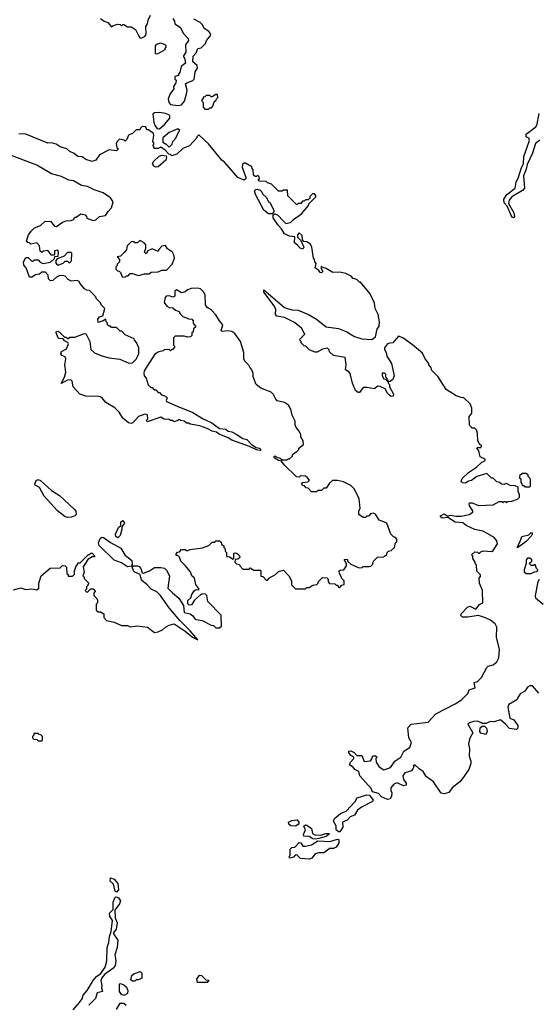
# Model space of a CAD drawing. Extents: x 2386423 to 2568864, y 578392 to 761999.
# Tile 382 of 454: x 2544295 to 2548524, y 656261 to 664289. Entities that reach past the tile are written whole.
import ezdxf

# ---------------------------------------------------------------- set-up
doc = ezdxf.new("R2010")
doc.units = 0

msp = doc.modelspace()

# ---------------------------------------------------------------- linework, layer by layer
at = {"layer": '0CON05XD'}
for points in [[(2544955, 664300), (2544985, 664277.5), (2545015, 664267.5), (2545045, 664230), (2545058.3, 664241.7), (2545095, 664252.5), (2545115, 664250), (2545125, 664240), (2545135, 664250), (2545145, 664250), (2545175, 664230), (2545205, 664230), (2545238.3, 664208.3), (2545267.5, 664155), (2545275, 664140), (2545285, 664137.5), (2545317.5, 664155), (2545326.7, 664175), (2545322.5, 664235), (2545337.5, 664255), (2545343.6, 664286.4), (2545362.5, 664325)], [(2545545, 664300), (2545557, 664277), (2545560, 664255), (2545607.5, 664225), (2545629.3, 664179.3), (2545670, 664135), (2545671.7, 664118.3), (2545647.5, 664085), (2545650, 664025), (2545630, 663995), (2545630, 663985), (2545640, 663975), (2545647.5, 663935), (2545613, 663907), (2545601.7, 663858.3), (2545590, 663845), (2545590, 663835), (2545560, 663825), (2545560, 663805), (2545570, 663795), (2545567.5, 663775), (2545550, 663745), (2545552.5, 663725), (2545522.5, 663685), (2545506.7, 663645), (2545510, 663615), (2545525, 663596.7), (2545585, 663589.4)], [(2545585, 663589.4), (2545615, 663594.4), (2545638.9, 663625), (2545658.1, 663695), (2545659.4, 663715), (2545646, 663765), (2545656.7, 663775), (2545706.3, 663793.7), (2545718, 663805), (2545725.5, 663864.5), (2545746, 663895), (2545742, 663915), (2545707.5, 663945), (2545708.3, 663991.7), (2545735, 664020), (2545747, 664053), (2545775, 664060), (2545810, 664095), (2545819.5, 664120.5), (2545849.2, 664155), (2545854, 664175), (2545835, 664196.7), (2545798.3, 664218.3), (2545785, 664247.5), (2545767.5, 664265), (2545715, 664293.8)], [(2545405, 664010), (2545425, 664012.5), (2545480, 664045), (2545480, 664055), (2545490, 664065), (2545490, 664075), (2545480, 664085), (2545445, 664097.5), (2545415, 664090), (2545400, 664075), (2545400, 664015), (2545405, 664010)], [(2545835, 663560), (2545845, 663570), (2545858.3, 663571.7), (2545870, 663585), (2545881.7, 663618.3), (2545898.3, 663631.7), (2545900, 663645), (2545910, 663655), (2545908.3, 663678.3), (2545895, 663680), (2545865, 663660), (2545855, 663660), (2545845, 663670), (2545815, 663670), (2545805, 663660), (2545791.7, 663658.3), (2545790, 663645), (2545780, 663635), (2545780, 663625), (2545790, 663615), (2545790, 663575), (2545805, 663560), (2545835, 663560)], [(2545435, 663400), (2545475.6, 663434.4), (2545518.8, 663485), (2545520, 663505), (2545512.3, 663512.3), (2545484.4, 663524.4), (2545435, 663531.2), (2545395, 663530), (2545381.7, 663518.3), (2545388, 663455), (2545397.3, 663427.3), (2545415, 663402.5), (2545435, 663400)], [(2548535, 663307.7), (2548501.2, 663278.8), (2548475, 663200), (2548432.2, 663107.8), (2548425, 663069.2), (2548401.8, 663015), (2548410, 662915), (2548395, 662897.1), (2548306.7, 662845), (2548285, 662818), (2548280.3, 662790.3), (2548322.9, 662715), (2548328.6, 662685), (2548325, 662676.7), (2548315, 662674), (2548305, 662686.2), (2548268.6, 662768.6), (2548245, 662796.7), (2548243.6, 662825), (2548266.7, 662865), (2548333.8, 662915), (2548343.9, 662965), (2548362.9, 663005), (2548386.8, 663085), (2548403.8, 663115), (2548406.2, 663175), (2548451.4, 663305), (2548445, 663323.3), (2548423.8, 663335), (2548424, 663355), (2548504, 663415), (2548512.6, 663427.4), (2548529.6, 663525)], [(2548019.5, 660640.5), (2548060.7, 660679.3), (2548090, 660695), (2548090, 660705), (2548050, 660725), (2548040, 660775), (2548022.5, 660795), (2548025, 660800), (2548058.3, 660801.7), (2548060, 660815), (2548041.7, 660831.7), (2548040, 660845), (2548030, 660855), (2548027.5, 660915), (2548020, 660945), (2548005, 660960), (2547985, 660960), (2547963, 660983), (2547960, 661055), (2547980, 661075), (2547982.5, 661085), (2547981.7, 661121.7), (2547968.3, 661158.3), (2547917, 661207), (2547895, 661207.5), (2547855, 661222.5), (2547772.5, 661275), (2547708.3, 661378.3), (2547655, 661430), (2547647, 661457), (2547630, 661475), (2547630, 661485), (2547600, 661525), (2547579.3, 661569.3), (2547498.3, 661638.3), (2547420, 661695), (2547385, 661710), (2547336.4, 661653.6), (2547313, 661653), (2547293.3, 661645), (2547270.6, 661615), (2547270, 661600), (2547282.5, 661575), (2547287.5, 661545), (2547327.5, 661485), (2547347.5, 661385), (2547335, 661350), (2547325, 661350), (2547315, 661340), (2547300, 661340), (2547298.3, 661348.3), (2547290, 661350), (2547290, 661365), (2547280, 661375), (2547280, 661395), (2547268.3, 661408.3), (2547251.7, 661408.3), (2547250, 661385), (2547265, 661360), (2547278.3, 661358.3), (2547291.7, 661341.7), (2547300, 661340), (2547300, 661325), (2547310, 661315), (2547310, 661295), (2547343.3, 661235), (2547339.5, 661220.5), (2547325, 661216.7), (2547315, 661223.3), (2547293.9, 661243.9), (2547275, 661280), (2547235, 661297.5), (2547215, 661300), (2547185, 661280), (2547125, 661290), (2547095, 661290), (2547065, 661250), (2547055, 661250), (2547032.5, 661265), (2547007.5, 661325), (2546990, 661405), (2546979.3, 661419.3), (2546952.5, 661435), (2546957.5, 661477.5), (2546950, 661535), (2546855, 661550), (2546821.7, 661581.7), (2546818.3, 661598.3), (2546805, 661610), (2546765, 661602.5), (2546721.7, 661578.3), (2546705, 661577.5), (2546660, 661595), (2546628.3, 661628.3), (2546615, 661630), (2546590, 661655), (2546590, 661665), (2546580, 661675), (2546581.7, 661688.3), (2546620, 661725), (2546592.5, 661775), (2546535, 661820), (2546455, 661861.2), (2546391.7, 661871.7), (2546380, 661885), (2546382.5, 661925), (2546370.8, 661955), (2546285, 662067.5), (2546285, 662086.2), (2546455, 661942.5), (2546515, 661922.5), (2546565, 661920), (2546650, 661885), (2546716.1, 661846.1), (2546795, 661783.8), (2546895, 661770), (2546962.5, 661745), (2547025, 661706.7), (2547085, 661686.7), (2547165, 661682.5), (2547196.1, 661703.9), (2547210, 661765), (2547225, 661790), (2547228.8, 661825), (2547216.7, 661885), (2547192.5, 661935), (2547187, 661977), (2547152.5, 662055), (2547075, 662150), (2547065, 662150), (2547045, 662170), (2547015, 662180), (2546997, 662197), (2546955, 662220), (2546905, 662230), (2546848.3, 662228.3), (2546795, 662260), (2546761.7, 662271.7), (2546755, 662280), (2546750, 662265), (2546767.5, 662235), (2546756, 662224), (2546745, 662227.5), (2546733.6, 662243.6), (2546703.8, 662265), (2546711.7, 662301.7), (2546702.5, 662315), (2546700, 662335), (2546690, 662345), (2546676.7, 662435), (2546665, 662460), (2546637, 662477), (2546611.7, 662481.7), (2546600, 662495), (2546598.3, 662528.3), (2546575, 662550), (2546560, 662535), (2546560, 662515), (2546588.3, 662488.3), (2546612.5, 662435), (2546605, 662417.5), (2546581.2, 662425), (2546561.2, 662451.2), (2546535, 662470), (2546538.3, 662518.3), (2546495, 662523.8), (2546454.5, 662544.5), (2546430.8, 662585), (2546402.6, 662612.6), (2546361.2, 662675), (2546362.5, 662697.5), (2546375, 662707.5), (2546397.7, 662697.7), (2546445.9, 662645.9), (2546465, 662626.7), (2546502.5, 662635), (2546528.8, 662661.2), (2546592.5, 662705), (2546650, 662775), (2546651.7, 662788.3), (2546710, 662845), (2546710, 662855), (2546698.3, 662868.3), (2546681.7, 662868.3), (2546661.7, 662848.3), (2546660, 662835), (2546648.3, 662821.7), (2546625, 662820), (2546615, 662810), (2546601.7, 662808.3), (2546588.3, 662791.7), (2546565, 662790), (2546555, 662780), (2546481.7, 662851.7), (2546478.3, 662898.3), (2546445, 662900), (2546435, 662890), (2546405, 662890), (2546348.3, 662948.3), (2546315, 662960), (2546305, 662970), (2546251.7, 662971.7), (2546240, 662985), (2546250, 662995), (2546248.3, 663008.3), (2546235, 663020), (2546225, 663010), (2546215, 663010), (2546201.7, 663021.7), (2546200, 663065), (2546190, 663075), (2546188.3, 663088.3), (2546135, 663120), (2546125, 663120), (2546111.7, 663108.3), (2546110, 663085), (2546140, 663005), (2546138.3, 662991.7), (2546125, 662980), (2546075, 663002.5), (2545966.7, 663125), (2545943.6, 663143.6), (2545835, 663277.5), (2545755, 663350), (2545740, 663335), (2545740, 663325), (2545678.3, 663261.7), (2545625, 663240), (2545577, 663193), (2545535, 663180), (2545525, 663190), (2545511.7, 663191.7), (2545480, 663225), (2545445, 663250), (2545425, 663240), (2545395, 663240), (2545390, 663245), (2545390, 663255), (2545380, 663265), (2545390, 663275), (2545390, 663285), (2545380, 663295), (2545390, 663345), (2545385, 663362.5), (2545345, 663390), (2545331.7, 663391.7), (2545330, 663405), (2545320, 663415), (2545293, 663417), (2545280, 663405), (2545275, 663390), (2545245, 663390), (2545215, 663360), (2545183.6, 663346.4), (2545168.3, 663311.7), (2545155, 663300), (2545147, 663307), (2545110, 663315), (2545090, 663295), (2545083, 663277), (2545088.3, 663248.3), (2545100, 663235), (2545085, 663220), (2545025, 663227.5), (2544945, 663187.5), (2544915, 663143.3), (2544885, 663133.3), (2544835, 663150), (2544805, 663170), (2544770, 663175), (2544738.3, 663198.3), (2544703.9, 663213.9), (2544680, 663235), (2544625, 663252), (2544593.9, 663273.9), (2544555, 663283.8), (2544525, 663283.3), (2544346.1, 663356.1), (2544288.3, 663358.3)], [(2545515, 663250), (2545537, 663273), (2545543, 663297), (2545567, 663323), (2545591.7, 663378.3), (2545600, 663385), (2545585, 663400), (2545515, 663370), (2545463, 663327), (2545461.7, 663291.7), (2545490, 663275), (2545515, 663250)], [(2544975, 661832.5), (2544935, 661820), (2544931.7, 661848.3), (2544945, 661866.7), (2544972.5, 661875), (2544990, 661935), (2544960, 661965), (2544955, 661980), (2544920, 662015), (2544920, 662025), (2544898.3, 662048.3), (2544865, 662080), (2544843, 662083), (2544823.6, 662093.6), (2544785, 662140), (2544780, 662155), (2544765, 662162.5), (2544715, 662157.5), (2544690.7, 662170.7), (2544665, 662197.5), (2544645, 662202.5), (2544618.3, 662201.7), (2544595, 662190), (2544565, 662162.5), (2544545, 662160), (2544530, 662175), (2544527, 662207), (2544505, 662230), (2544475, 662230), (2544457, 662213), (2544425, 662210), (2544395, 662190), (2544375, 662190), (2544347, 662267), (2544328.3, 662288.3), (2544327.5, 662315), (2544345, 662350), (2544365, 662350), (2544395, 662320), (2544405, 662320), (2544415, 662330), (2544445, 662330), (2544461.7, 662311.7), (2544485, 662302.5), (2544547, 662313), (2544578.3, 662341.7), (2544581.7, 662358.3), (2544608.3, 662361.7), (2544612.5, 662395), (2544605, 662410), (2544580, 662405), (2544580, 662375), (2544575, 662370), (2544555, 662370), (2544525, 662407.5), (2544488.3, 662401.7), (2544475, 662390), (2544463, 662403), (2544457.5, 662445), (2544435, 662470), (2544385, 662460), (2544375, 662470), (2544361.7, 662471.7), (2544350, 662485), (2544367.5, 662535), (2544387.5, 662565), (2544415, 662592.5), (2544465, 662612.5), (2544500, 662645), (2544547, 662647), (2544580, 662605), (2544595, 662602.5), (2544643, 662637), (2544675, 662650), (2544715, 662652.5), (2544735, 662660), (2544745, 662680), (2544755, 662680), (2544793, 662707), (2544828.3, 662698.3), (2544840, 662685), (2544841.7, 662671.7), (2544895, 662652.5), (2544915, 662657.5), (2544945, 662683.3), (2544995, 662692.5), (2545017.5, 662725), (2545044.2, 662755.8), (2545057.5, 662805), (2545035, 662835.7), (2544975, 662878.6), (2544901.7, 662901.7), (2544848, 662928), (2544798.3, 662938.3), (2544735, 662974.2), (2544695, 662980), (2544635, 663011.2), (2544555, 663033.3), (2544435, 663103.8), (2544095, 663230.8)], [(2545405, 663085.6), (2545389.2, 663095), (2545378.8, 663115), (2545385.9, 663134.1), (2545433, 663177), (2545455, 663183.3), (2545488.3, 663178.3), (2545493.3, 663165), (2545485.6, 663144.4), (2545425, 663089.4), (2545405, 663085.6)], [(2546325, 662706.2), (2546285.9, 662735.9), (2546216.7, 662865), (2546210, 662895), (2546220, 662905), (2546235, 662907.5), (2546255, 662900), (2546270, 662885), (2546275, 662870), (2546308.3, 662838.3), (2546322.5, 662805), (2546335, 662800), (2546366.7, 662735), (2546367, 662723), (2546355, 662707.5), (2546325, 662706.2)], [(2545155, 662190), (2545165, 662200), (2545178.3, 662201.7), (2545195, 662220), (2545215, 662220), (2545265, 662202.5), (2545313.6, 662216.4), (2545351.7, 662218.3), (2545368.3, 662231.7), (2545423, 662233), (2545453.6, 662246.4), (2545491.7, 662248.3), (2545537.5, 662295), (2545557.5, 662345), (2545551.7, 662371.7), (2545540, 662395), (2545500.7, 662420.7), (2545485, 662447.5), (2545455, 662442.5), (2545430, 662415), (2545425, 662400), (2545375, 662420), (2545340, 662405), (2545325, 662380), (2545313.3, 662393.3), (2545323.6, 662426.4), (2545323.6, 662453.6), (2545310.5, 662470.5), (2545275, 662487.5), (2545255, 662470), (2545235, 662470), (2545225, 662480), (2545205, 662477.5), (2545172.5, 662445), (2545167, 662413), (2545148.3, 662391.7), (2545118.3, 662361.7), (2545090, 662355), (2545110, 662335), (2545110, 662315), (2545090, 662295), (2545090, 662285), (2545080, 662275), (2545080, 662255), (2545091.7, 662241.7), (2545105, 662240), (2545118.3, 662228.3), (2545131.7, 662191.7), (2545155, 662190)], [(2544615, 662290), (2544650, 662305), (2544665, 662320), (2544685, 662320), (2544695, 662310), (2544705, 662310), (2544718.3, 662321.7), (2544720, 662385), (2544715, 662390), (2544685, 662390), (2544658.3, 662361.7), (2544601.7, 662338.3), (2544590, 662325), (2544590, 662305), (2544601.7, 662291.7), (2544615, 662290)], [(2544907.5, 659915), (2544905, 659910), (2544885, 659910), (2544851.7, 659888.3), (2544812.5, 659827.5), (2544820, 659785), (2544810, 659755), (2544820, 659745), (2544821.7, 659731.7), (2544860, 659695), (2544850, 659685), (2544850, 659675), (2544840, 659665), (2544840, 659645), (2544830, 659635), (2544845, 659620), (2544875, 659650), (2544895, 659650), (2544908.3, 659638.3), (2544910, 659625), (2544900, 659615), (2544900, 659595), (2544925, 659570), (2544930, 659555), (2544930, 659535), (2544920, 659525), (2544920, 659475), (2544935, 659460), (2544955, 659460), (2544980, 659445), (2544980, 659415), (2545001.7, 659391.7), (2545065, 659377.5), (2545125, 659350), (2545175, 659350), (2545195, 659340), (2545255, 659347.5), (2545337, 659337), (2545395, 659292.5), (2545425, 659297.5), (2545460, 659315), (2545483.3, 659336.7), (2545515, 659352.5), (2545555, 659362.5), (2545644.1, 659304.1), (2545705, 659253.8), (2545748.3, 659231.7), (2545686.2, 659305), (2545600.3, 659390.3), (2545513.2, 659493.2), (2545443.3, 659595), (2545412.5, 659625), (2545365.9, 659645.9), (2545335, 659681.2), (2545288.8, 659718.8), (2545276.4, 659766.4), (2545234.3, 659784.3), (2545223.3, 659795), (2545211.7, 659828.3), (2545222.5, 659837.5), (2545255, 659837.5), (2545269.5, 659829.5), (2545284.2, 659814.2), (2545295, 659780), (2545305, 659776.7), (2545352.5, 659795), (2545395, 659823.3), (2545445, 659823.8), (2545476.1, 659816.1), (2545492.3, 659802.3), (2545516.2, 659755), (2545502.5, 659655), (2545540, 659615), (2545593, 659573), (2545631.7, 659511.7), (2545637, 659457), (2545685.7, 659445.7), (2545707.7, 659427.7), (2545722.5, 659405), (2545735, 659398.8), (2545781.7, 659391.7), (2545855, 659352.5), (2545875, 659350), (2545895, 659330), (2545925, 659330), (2545940, 659345), (2545937.5, 659435), (2545830, 659545), (2545820, 659595), (2545810, 659605), (2545785, 659607.5), (2545770.7, 659599.3), (2545720, 659555), (2545695, 659518.8), (2545676.1, 659516.1), (2545667.3, 659527.3), (2545665.7, 659554.3), (2545690, 659575), (2545698.1, 659601.9), (2545717.7, 659632.3), (2545735, 659642.5), (2545755, 659640), (2545757.5, 659645), (2545730, 659685), (2545720, 659735), (2545700, 659755), (2545687, 659787), (2545645, 659840), (2545610, 659875), (2545598.3, 659908.3), (2545585, 659920), (2545571.7, 659921.7), (2545570, 659935), (2545581.7, 659948.3), (2545598.3, 659951.7), (2545615, 659970), (2545645, 659970), (2545655, 659960), (2545665, 659960), (2545685, 659970), (2545787, 659983), (2545837, 660003), (2545865, 660030), (2545885, 660030), (2545895, 660040), (2545925, 660040), (2545938.3, 660028.3), (2545941.7, 660011.7), (2545958.3, 659998.3), (2545960, 659985), (2545970, 659975), (2545970, 659955), (2545980, 659945), (2545981.7, 659911.7), (2546005, 659910), (2546035, 659890), (2546040, 659895), (2546040.7, 659939.3), (2546055, 659942.5), (2546070, 659935), (2546088.3, 659918.3), (2546090, 659905), (2546075, 659890), (2546051.7, 659888.3), (2546050, 659865), (2546061.7, 659851.7), (2546088.3, 659848.3), (2546090, 659835), (2546115, 659810), (2546165, 659810), (2546175, 659820), (2546205, 659800), (2546255, 659800), (2546260, 659795), (2546261.7, 659751.7), (2546278.3, 659748.3), (2546305, 659720), (2546315, 659720), (2546331.7, 659738.3), (2546380, 659765), (2546405, 659790), (2546445, 659800), (2546490, 659755), (2546510, 659715), (2546511.7, 659681.7), (2546545, 659650), (2546625, 659650), (2546635, 659660), (2546655, 659660), (2546685, 659680), (2546717, 659683), (2546730, 659695), (2546730, 659705), (2546765, 659740), (2546798.3, 659738.3), (2546810, 659725), (2546810, 659705), (2546821.7, 659691.7), (2546865, 659690), (2546875, 659680), (2546888.3, 659678.3), (2546891.7, 659661.7), (2546905, 659660), (2546921.7, 659678.3), (2546940, 659685), (2546940, 659715), (2546920, 659735), (2546920, 659745), (2546903, 659773), (2546900, 659795), (2546908.3, 659801.7), (2546937.5, 659802.5), (2546960, 659835), (2546960, 659855), (2546941.7, 659888.3), (2546965, 659890), (2546971.7, 659871.7), (2546995, 659850), (2547055, 659822.5), (2547085, 659820), (2547095, 659830), (2547145, 659830), (2547157, 659833), (2547175, 659850), (2547180, 659875), (2547212.5, 659907.5), (2547265, 659910), (2547275, 659920), (2547285, 659920), (2547290, 659945), (2547303, 659957), (2547325, 659960), (2547350, 659985), (2547360, 660025), (2547370, 660035), (2547370, 660055), (2547358.3, 660068.3), (2547341.7, 660071.7), (2547320, 660095), (2547287.5, 660185), (2547268.3, 660191.7), (2547225, 660207.5), (2547196.4, 660256.4), (2547177, 660267), (2547155, 660260), (2547138.3, 660241.7), (2547125, 660240), (2547115, 660230), (2547095, 660230), (2547060, 660255), (2547060, 660285), (2547072.5, 660305), (2547062.5, 660385), (2547022.5, 660465), (2546995, 660492.5), (2546935, 660522.5), (2546885, 660532.5), (2546845, 660532.5), (2546820.7, 660509.3), (2546795, 660470), (2546775, 660470), (2546755, 660450), (2546725, 660450), (2546715, 660440), (2546675, 660440), (2546648.3, 660468.3), (2546631.7, 660471.7), (2546618.3, 660488.3), (2546605, 660490), (2546593, 660503), (2546603, 660517), (2546645, 660520), (2546657.5, 660535), (2546643, 660553), (2546625, 660567.5), (2546585, 660570), (2546575, 660560), (2546551.7, 660561.7), (2546450.7, 660660.7), (2546430, 660690), (2546405, 660693.8), (2546373.3, 660715), (2546366.7, 660725), (2546375, 660733.3), (2546391.2, 660721.2), (2546420, 660715), (2546435, 660700), (2546475, 660700), (2546485, 660710), (2546495, 660710), (2546518.3, 660731.7), (2546520, 660745), (2546558.3, 660771.7), (2546570, 660785), (2546570, 660795), (2546610, 660825), (2546607.5, 660855), (2546588.3, 660888.3), (2546587.5, 660905), (2546572.5, 660935), (2546550, 660965), (2546542.5, 660985), (2546542.5, 661015), (2546517.5, 661065), (2546506.7, 661115), (2546486.7, 661145), (2546455, 661166.7), (2546395, 661182.5), (2546382.5, 661195), (2546363.6, 661233.6), (2546345, 661252.5), (2546260, 661285), (2546223.6, 661313.6), (2546198.3, 661378.3), (2546197.5, 661405), (2546187.5, 661435), (2546172.5, 661455), (2546163, 661473), (2546130, 661505), (2546123, 661523), (2546123.3, 661575), (2546096.7, 661665), (2546049.5, 661729.5), (2546025.9, 661745.9), (2545995, 661753.3), (2545945, 661747.5), (2545937.5, 661755), (2545951.7, 661801.7), (2545923.9, 661833.9), (2545895, 661882.5), (2545855, 661922.5), (2545823.3, 661943.3), (2545810, 661965), (2545807.5, 662045), (2545795, 662070), (2545770, 662095), (2545745, 662100), (2545693, 662097), (2545663, 662087), (2545645, 662070), (2545615, 662062.5), (2545573, 662087), (2545560, 662075), (2545560, 662035), (2545545, 662027.5), (2545513, 662037), (2545490, 662035), (2545480, 662025), (2545473, 661983), (2545495, 661952.5), (2545515, 661942.5), (2545545, 661940), (2545565, 661920), (2545595, 661910), (2545600, 661895), (2545625, 661870), (2545675, 661850), (2545698.3, 661848.3), (2545710, 661835), (2545710, 661815), (2545730, 661785), (2545711.7, 661768.3), (2545710, 661745), (2545700, 661735), (2545700, 661715), (2545687, 661703), (2545665, 661700), (2545635, 661710), (2545561.7, 661708.3), (2545550, 661695), (2545550, 661635), (2545560, 661625), (2545545, 661600), (2545535, 661600), (2545525, 661590), (2545515, 661600), (2545473, 661597), (2545465, 661590), (2545428.3, 661581.7), (2545397, 661563), (2545310, 661425), (2545307.5, 661405), (2545310, 661385), (2545327, 661367), (2545343, 661313), (2545365, 661290), (2545375, 661290), (2545391.7, 661271.7), (2545405, 661270), (2545425, 661250), (2545435, 661250), (2545451.7, 661231.7), (2545485, 661220), (2545497.5, 661205), (2545490, 661185), (2545492.5, 661175), (2545579.2, 661139.2), (2545707, 661087), (2545785, 661037.5), (2545862.7, 661002.7), (2545925, 660956.7), (2545975, 660950), (2545995, 660933.8), (2546025, 660927.5), (2546060.7, 660910.7), (2546115, 660874), (2546145.8, 660865.8), (2546185, 660826.2), (2546222.3, 660802.3), (2546250, 660795), (2546260, 660785), (2546255, 660777.5), (2546225, 660780.8), (2546169.5, 660809.5), (2546025, 660860), (2545995, 660880), (2545920.5, 660910.5), (2545900, 660925), (2545865, 660933.3), (2545825, 660956.7), (2545765, 660976.7), (2545685, 660990), (2545675, 661000), (2545655, 661000), (2545637, 661017), (2545605, 661020), (2545595, 661030), (2545585, 661020), (2545555, 661010), (2545545, 661020), (2545525, 661020), (2545515, 661030), (2545473, 661033), (2545445, 661047.5), (2545335, 661010), (2545330, 661025), (2545340, 661035), (2545337, 661067), (2545315, 661072.5), (2545265, 661052.5), (2545217, 661003), (2545205, 660997.5), (2545183, 661003), (2545135, 661040), (2545105, 661090), (2545070, 661125), (2544997, 661167), (2544965, 661207.5), (2544943, 661217), (2544835, 661220), (2544786.4, 661236.4), (2544732.5, 661295), (2544721.7, 661341.7), (2544711.7, 661351.7), (2544685, 661350), (2544632.5, 661322.5), (2544660, 661375), (2544672.5, 661415), (2544662.5, 661475), (2544672.5, 661525), (2544665, 661540), (2544640, 661550), (2544630, 661565), (2544637, 661583), (2544677.5, 661605), (2544692.5, 661645), (2544688.3, 661658.3), (2544660.7, 661670.7), (2544648.3, 661688.3), (2544615, 661690), (2544610, 661695), (2544593.3, 661735), (2544593.3, 661745), (2544605, 661750), (2544617.5, 661745), (2544661.7, 661701.7), (2544675, 661700), (2544685, 661690), (2544695, 661690), (2544705, 661700), (2544745, 661700), (2544815, 661728.8), (2544835, 661730), (2544867.5, 661665), (2544875, 661600), (2544905, 661572.5), (2544965, 661547.5), (2545025, 661532.5), (2545111.7, 661521.7), (2545185, 661487.5), (2545215, 661492.5), (2545245, 661522.5), (2545266.7, 661565), (2545267.5, 661615), (2545247, 661657), (2545230, 661675), (2545228.3, 661688.3), (2545155, 661720), (2545128.3, 661748.3), (2545115, 661750), (2545085, 661780), (2545045, 661780), (2545035, 661790), (2545025, 661790), (2545011.7, 661801.7), (2545010, 661815), (2545000, 661825), (2544997, 661847), (2544975, 661832.5)], [(2548528.3, 658798.3), (2548475, 658856.7), (2548455, 658857.5), (2548435, 658847.5), (2548412.5, 658815), (2548377, 658793), (2548353.9, 658756.1), (2548347.5, 658745), (2548282.5, 658705), (2548274, 658685), (2548292.5, 658595), (2548325, 658580), (2548357.5, 658535), (2548357, 658513), (2548347, 658503), (2548289.3, 658509.3), (2548256.4, 658546.4), (2548215, 658580), (2548165, 658563.3), (2548135, 658566.7), (2548095, 658550), (2548065, 658550), (2548055, 658560), (2548025, 658570), (2547995, 658567.5), (2547963, 658557), (2547950, 658545), (2547990.8, 658475), (2547965, 658431.2), (2547955.4, 658385), (2547963.3, 658345), (2547959.6, 658285), (2547974, 658245), (2547972.5, 658225), (2547956.1, 658175), (2547905, 658101.1), (2547883.7, 658076.3), (2547821.4, 658025), (2547795, 657987.1), (2547755, 657976.4), (2547732.9, 657982.9), (2547670, 658075), (2547609.4, 658119.4), (2547585, 658160), (2547551.3, 658181.3), (2547515, 658217.5), (2547502.5, 658205), (2547507.5, 658197.5), (2547503, 658187), (2547490, 658165), (2547435, 658148), (2547418.8, 658125), (2547423.3, 658095), (2547447.5, 658065), (2547445, 658047.5), (2547425, 658043.3), (2547373, 658067), (2547345, 658056.7), (2547320, 658025), (2547320, 658005), (2547330, 657985), (2547327.5, 657955), (2547315, 657936.7), (2547295, 657930), (2547245, 657954.2), (2547219.3, 657979.3), (2547172.6, 657992.6), (2547159.8, 658019.8), (2547068.8, 658125), (2547059.5, 658159.5), (2547027.5, 658175), (2547013.9, 658193.9), (2546985, 658212.5), (2546992.5, 658235), (2547020, 658265), (2547020, 658275), (2546995, 658290), (2546977.5, 658315), (2546980, 658325), (2546995, 658328.8), (2547022.5, 658315), (2547045, 658290), (2547085, 658290), (2547105, 658240), (2547155, 658247.5), (2547167, 658263), (2547173.3, 658286.7), (2547197, 658287), (2547210, 658275), (2547200, 658265), (2547202.5, 658235), (2547227, 658197), (2547265, 658172.5), (2547305, 658187.5), (2547326.4, 658203.6), (2547352.5, 658245), (2547402.5, 658275), (2547426.1, 658323.9), (2547476.7, 658355), (2547490, 658395), (2547467.5, 658435), (2547460, 658515), (2547485.8, 658544.2), (2547625, 658562), (2547689.3, 658630.7), (2547845, 658710), (2547897.5, 658745), (2547950, 658795), (2547960, 658825), (2548008.3, 658841.7), (2548000, 658885), (2548027, 658893), (2548060, 658925), (2548103.6, 659006.4), (2548115, 659017.5), (2548155, 659030), (2548186.4, 659053.6), (2548202.5, 659085), (2548206.7, 659155), (2548183.3, 659255), (2548186.7, 659335), (2548173, 659363), (2548135, 659392.5), (2548093.6, 659413.6), (2548035, 659432.5), (2547945, 659417.5), (2547905, 659418.8), (2547891.7, 659431.7), (2547894.2, 659445.8), (2547945, 659498.8), (2547966.1, 659506.1), (2548015, 659483.3), (2548045, 659520), (2548070, 659535), (2548067.5, 659635), (2548043.3, 659695), (2548042.5, 659735), (2548051.7, 659748.3), (2548051.7, 659761.7), (2548023, 659793), (2548020, 659845), (2548010, 659855), (2548010, 659865), (2547990, 659895), (2547990, 659915), (2547980, 659925), (2548005, 659950), (2548027, 659947), (2548035, 659940), (2548045, 659940), (2548055, 659950), (2548075, 659957.5), (2548145, 659952.5), (2548155, 659960), (2548190, 660015), (2548185, 660040), (2548165, 660067.5), (2548075, 660120), (2548005, 660132.5), (2547936.4, 660166.4), (2547907.7, 660187.7), (2547845, 660191.4), (2547785, 660230), (2547740, 660225), (2547726.2, 660235), (2547726.2, 660245), (2547755, 660261.4), (2547785, 660242.5), (2547805, 660248.6), (2547855, 660241.1), (2547895, 660242.5), (2547960, 660255), (2547990, 660275), (2547990, 660285), (2547962.5, 660325), (2547960, 660345), (2547965, 660350), (2547985, 660350), (2548035, 660327.5), (2548155, 660332.5), (2548205, 660360), (2548225, 660360), (2548235, 660350), (2548245, 660360), (2548255, 660360), (2548265, 660350), (2548275, 660360), (2548307, 660363), (2548355, 660380), (2548370, 660395), (2548370, 660415), (2548360, 660445), (2548358.3, 660478.3), (2548335, 660487.5), (2548295, 660490), (2548265, 660507.5), (2548245, 660500), (2548223, 660503), (2548207, 660517), (2548185, 660520), (2548155, 660550), (2548141.7, 660551.7), (2548105, 660590), (2548022.5, 660565), (2547978.8, 660531.2), (2547955, 660526), (2547930, 660510), (2547905, 660512.5), (2547895.8, 660525), (2547902.2, 660547.8), (2547953.8, 660596.2), (2548019.5, 660640.5)], [(2544685, 660230), (2544665, 660235.8), (2544604, 660285), (2544493.8, 660405), (2544455.6, 660475.6), (2544420, 660495), (2544417.5, 660505), (2544428.6, 660531.4), (2544445, 660539.2), (2544465, 660532.5), (2544555, 660451.4), (2544618.8, 660408.8), (2544738.3, 660298.3), (2544751.8, 660281.8), (2544755.8, 660255), (2544745.5, 660244.5), (2544715, 660234.3), (2544685, 660230)], [(2548455, 660480), (2548460, 660485), (2548460, 660535), (2548457, 660547), (2548440, 660565), (2548440, 660575), (2548425, 660590), (2548395, 660590), (2548385, 660580), (2548371.7, 660578.3), (2548370, 660555), (2548380, 660545), (2548380, 660515), (2548390, 660505), (2548391.7, 660491.7), (2548405, 660490), (2548415, 660480), (2548455, 660480)], [(2545095, 660063.8), (2545078.8, 660075), (2545075.8, 660095), (2545101.2, 660148.8), (2545120, 660165), (2545118.8, 660195), (2545135, 660206.2), (2545148.8, 660185), (2545127.5, 660155), (2545128.8, 660135), (2545115.6, 660084.4), (2545095, 660063.8)], [(2545175, 659827.5), (2545125, 659860), (2545065, 659881.2), (2544942.7, 660002.7), (2544938, 660025), (2544951.1, 660058.9), (2544965, 660069.2), (2544978.1, 660068.1), (2545035, 660026), (2545120.6, 659980.6), (2545153.3, 659925), (2545210, 659880), (2545213.3, 659846.7), (2545205, 659832.5), (2545175, 659827.5)], [(2548355, 659984), (2548354, 659995), (2548376.6, 660033.4), (2548388.8, 660075), (2548445, 660090), (2548465, 660107.5), (2548472.5, 660105), (2548474, 660095), (2548465, 660078), (2548425, 660035.8), (2548355, 659984)], [(2544245, 659640), (2544305, 659657.5), (2544345, 659642.5), (2544395, 659647.5), (2544435, 659640), (2544450, 659655), (2544450, 659695), (2544470, 659755), (2544543, 659817), (2544625, 659820), (2544645, 659840), (2544665, 659837.5), (2544677.5, 659825), (2544680, 659775), (2544690, 659765), (2544691.7, 659751.7), (2544727, 659753), (2544741.7, 659768.3), (2544742.5, 659795), (2544753, 659827), (2544775, 659860), (2544788.3, 659861.7), (2544855, 659930), (2544865, 659930), (2544875, 659940), (2544885, 659940), (2544907.5, 659915)], [(2548465, 659772.5), (2548493, 659787), (2548515, 659790), (2548520, 659805), (2548510, 659815), (2548498.3, 659848.3), (2548485, 659840), (2548465, 659840), (2548455, 659850), (2548453, 659857), (2548470, 659875), (2548470, 659885), (2548455, 659900), (2548435, 659898.8), (2548423.3, 659885), (2548423.3, 659855), (2548407.5, 659805), (2548408.3, 659788.3), (2548423.6, 659773.6), (2548465, 659772.5)], [(2548530, 659725), (2548520, 659705), (2548498, 659595), (2548502, 659575), (2548564.4, 659524.4)], [(2548095, 658460), (2548055, 658472.5), (2548047.5, 658485), (2548050, 658515), (2548065, 658530), (2548085, 658530), (2548101.7, 658511.7), (2548106.7, 658485), (2548095, 658460)], [(2544475, 658410), (2544480, 658415), (2544480, 658445), (2544468.3, 658458.3), (2544455, 658460), (2544445, 658470), (2544411.7, 658468.3), (2544410, 658455), (2544400, 658445), (2544400, 658435), (2544411.7, 658421.7), (2544435, 658420), (2544445, 658410), (2544475, 658410)], [(2546895, 657666.2), (2546876, 657685), (2546876.7, 657716.7), (2546852.5, 657755), (2546862.5, 657775), (2546911.7, 657818.3), (2546957.5, 657835), (2547030, 657915), (2547047.5, 657945), (2547125, 657970), (2547146.4, 657966.4), (2547176.7, 657925), (2547172.5, 657915), (2547082, 657868), (2547050, 657845), (2547025, 657804), (2546990.5, 657789.5), (2546965, 657762.5), (2546926.7, 657745), (2546928.6, 657705), (2546905, 657666.7), (2546895, 657666.2)], [(2546545, 657714.3), (2546505, 657716), (2546490.3, 657730.3), (2546488, 657745), (2546515, 657760.6), (2546557.5, 657765), (2546572, 657745), (2546571.2, 657728.8), (2546545, 657714.3)], [(2546705, 657606.7), (2546685, 657611.2), (2546655, 657630), (2546611.7, 657631.7), (2546610, 657645), (2546625.8, 657685), (2546612.5, 657715), (2546625, 657723.3), (2546635, 657721.2), (2546674, 657695), (2546682, 657655), (2546701.7, 657641.7), (2546750.7, 657639.3), (2546790, 657655), (2546817.5, 657655), (2546816.7, 657645), (2546795, 657630), (2546735, 657612.5), (2546705, 657606.7)], [(2546655, 657443.3), (2546585, 657450), (2546555, 657480), (2546541.7, 657478.3), (2546528.3, 657461.7), (2546501.7, 657451.7), (2546490, 657465), (2546500, 657475), (2546500, 657525), (2546515, 657540), (2546538.3, 657541.7), (2546575, 657580), (2546588.3, 657578.3), (2546605, 657550), (2546625, 657550), (2546675, 657562.5), (2546727, 657593), (2546825, 657587.5), (2546885, 657608.8), (2546896.7, 657605), (2546897.5, 657575), (2546875, 657542.5), (2546855, 657532.5), (2546825, 657532.5), (2546775, 657497.5), (2546735, 657497.5), (2546703, 657487), (2546676.4, 657453.6), (2546655, 657443.3)], [(2545085, 657176), (2545073, 657183), (2545060.6, 657240.6), (2545033.1, 657265), (2545036.4, 657293.6), (2545065, 657281.4), (2545095.8, 657245), (2545100, 657195), (2545085, 657176)], [(2544730, 656215), (2544784, 656275), (2544804, 656305), (2544812, 656335), (2544845, 656372.5), (2544893.9, 656456.1), (2544920.9, 656489.1), (2544956.8, 656513.2), (2544991.1, 656565), (2545006.3, 656616.3), (2545008.6, 656725), (2545022.9, 656765), (2545026.7, 656815), (2545041.4, 656855), (2545051.4, 656945), (2545030.3, 656980.3), (2545028.1, 657005), (2545056.2, 657035), (2545058, 657095), (2545074.3, 657135), (2545085, 657138), (2545099.8, 657129.8), (2545115.8, 657105), (2545109.4, 657080.6), (2545070.9, 657029.1), (2545074.2, 656965), (2545090.5, 656925), (2545081.1, 656875), (2545060, 656845), (2545060, 656835), (2545095.8, 656785), (2545088.6, 656725), (2545071.1, 656665), (2545078, 656615), (2545073, 656577), (2545062.2, 656557.8), (2544986, 656505), (2544963.7, 656476.3), (2544955.7, 656455), (2544966.2, 656415), (2544963.3, 656395), (2544970, 656365), (2544927.5, 656355), (2544912.3, 656307.7), (2544860, 656255)], [(2545235, 656450), (2545215, 656450), (2545201.7, 656461.7), (2545210, 656495), (2545225, 656510), (2545278.3, 656528.3), (2545290, 656515), (2545290, 656475), (2545265, 656460), (2545245, 656460), (2545235, 656450)], [(2545825, 656440), (2545745, 656440), (2545740, 656465), (2545761.7, 656498.3), (2545777, 656497), (2545811.7, 656461.7), (2545838.3, 656458.3), (2545825, 656440)], [(2545145, 656332.5), (2545125, 656340), (2545110, 656365), (2545110, 656425), (2545115, 656430), (2545145, 656420), (2545165, 656400), (2545177.5, 656375), (2545175, 656350), (2545145, 656332.5)], [(2545085, 656220), (2545115, 656270), (2545145, 656270), (2545163, 656253)]]:
    msp.add_lwpolyline(points, dxfattribs=at)

doc.saveas('drawing.dxf')
